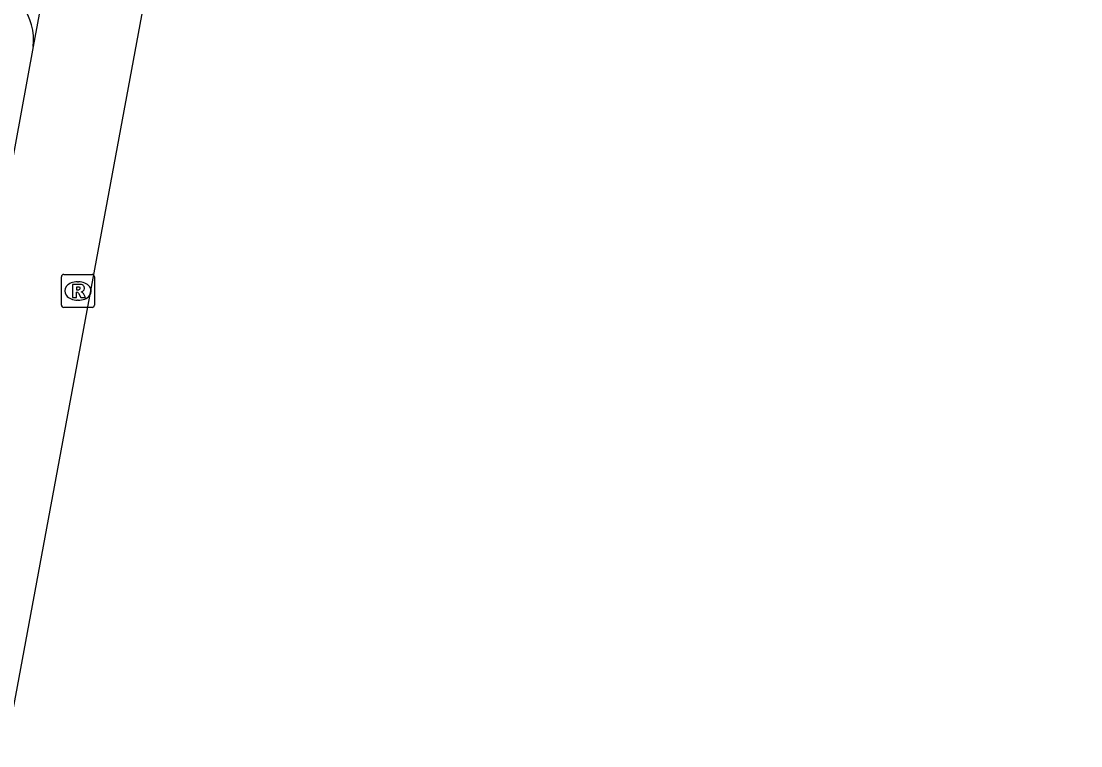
# Model space of a CAD drawing. Extents: x 161402 to 161933, y 381650 to 382313.
# Drawn here: x 161894.62 to 161926.69, y 381930.7 to 381952.64 of the extents above; entities that cross this region are included whole.
import ezdxf

# ---------------------------------------------------------------- set-up
doc = ezdxf.new("R2010")
doc.units = 0
for name, color, linetype in [('IMGEO_OVBaan_gesloten', 7, 'Continuous'), ('IMGEO_Parkeervlak_open', 7, 'Continuous'), ('IMGEO_Rijbaan_lokaal_gesloten', 7, 'Continuous'), ('IMGEO_Rioolput', 7, 'Continuous')]:
    doc.layers.add(name, color=color, linetype=linetype)

msp = doc.modelspace()

# ---------------------------------------------------------------- linework, layer by layer
at = {"layer": 'IMGEO_OVBaan_gesloten'}
msp.add_lwpolyline([(161894.174, 381930.698), (161920.066, 382070.485), (161920.568, 382072.989), (161920.797, 382074.121), (161926.695, 382099.95)], dxfattribs=at)
at = {"layer": 'IMGEO_Parkeervlak_open'}
msp.add_arc((161893.209, 381952.069), 1.787, 353.644, 36.1447, dxfattribs=at)
at = {"layer": 'IMGEO_Rijbaan_lokaal_gesloten'}
for points in [[(161917.217, 382071.563), (161910.924, 382037.806), (161903.912, 382000), (161894.985, 381951.871)], [(161894.985, 381951.871), (161894.088, 381946.96), (161893.853, 381945.73)]]:
    msp.add_lwpolyline(points, dxfattribs=at)
at = {"layer": 'IMGEO_Rioolput'}
for p, q in [((161895.837, 381944.046), (161895.837, 381944.898)), ((161895.912, 381944.972), (161896.764, 381944.972)), ((161896.325, 381944.752), (161896.35, 381944.752)), ((161896.838, 381944.898), (161896.838, 381944.046)), ((161896.348, 381944.192), (161896.323, 381944.192)), ((161896.764, 381943.972), (161895.912, 381943.972))]:
    msp.add_line(p, q, dxfattribs=at)
for points in [[(161895.837, 381944.046), (161895.837, 381944.898)], [(161895.912, 381944.972), (161896.764, 381944.972)], [(161896.838, 381944.898), (161896.838, 381944.046)], [(161896.426, 381944.67), (161896.174, 381944.672), (161896.174, 381944.272)], [(161896.174, 381944.272), (161896.298, 381944.272), (161896.298, 381944.434), (161896.309, 381944.434)], [(161896.352, 381944.591), (161896.298, 381944.591), (161896.298, 381944.51)], [(161896.298, 381944.51), (161896.35, 381944.51)], [(161896.356, 381944.405), (161896.427, 381944.272), (161896.567, 381944.272), (161896.502, 381944.398)], [(161896.764, 381943.972), (161895.912, 381943.972)]]:
    msp.add_lwpolyline(points, dxfattribs=at)
for centre, radius, start, end in [((161895.914, 381944.896), 0.0765, 91.552, 178.448), ((161895.914, 381944.896), 0.0765, 91.552, 178.448), ((161896.762, 381944.896), 0.0765, 1.552, 88.448), ((161896.762, 381944.896), 0.0765, 1.552, 88.448), ((161896.308, 381944.381), 0.0533, 26.0293, 88.6989), ((161896.334, 381944.699), 0.19, 274.7715, 282.9687), ((161896.358, 381944.495), 0.0964, 77.0061, 93.1865), ((161896.372, 381944.552), 0.0378, 276.6634, 79.6772), ((161896.425, 381944.56), 0.109, 350.3612, 89.416), ((161896.423, 381944.56), 0.112, 277.5842, 350.9817), ((161896.407, 381944.345), 0.108, 29.5134, 73.7905), ((161895.914, 381944.048), 0.0765, 181.552, 268.448), ((161895.914, 381944.048), 0.0765, 181.552, 268.448), ((161896.762, 381944.048), 0.0765, 271.552, 358.448), ((161896.762, 381944.048), 0.0765, 271.552, 358.448)]:
    msp.add_arc(centre, radius, start, end, dxfattribs=at)
for centre, major_axis, ratio, start_param, end_param in [((161896.324, 381944.472), (-0.387, 0.002), 0.722429, 4.712389, 7.853982), ((161896.349, 381944.472), (-0.39, 0.002), 0.717154, 1.570796, 4.712389)]:
    msp.add_ellipse(centre, major_axis=major_axis, ratio=ratio, start_param=start_param, end_param=end_param, dxfattribs=at)

doc.saveas('drawing.dxf')
